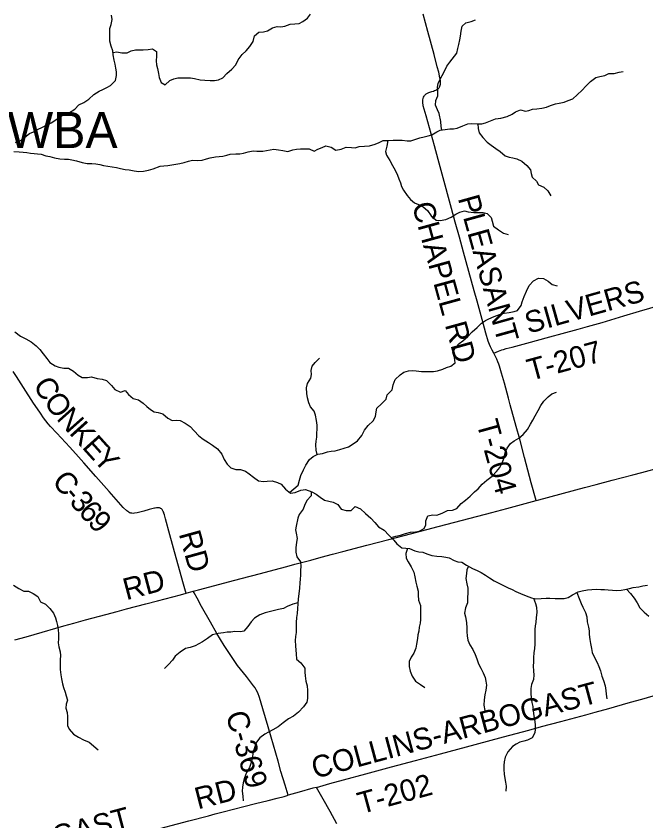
# Model space of a CAD drawing. Extents: x 1410790 to 1770854, y 566777 to 831614.
# Drawn here: x 1657289 to 1666001, y 720526 to 731649 of the extents above; entities that cross this region are included whole.
import ezdxf

# ---------------------------------------------------------------- set-up
doc = ezdxf.new("R2010")
doc.units = 0
for name, color, linetype in [('GM_X_Corporation_Text', 7, 'Continuous'), ('GM_X_County_Road', 7, 'Continuous'), ('GM_X_County_Road_Text', 7, 'Continuous'), ('GM_X_Minor_River', 7, 'Continuous'), ('GM_X_Township_Road', 7, 'Continuous'), ('GM_X_Township_Road_Text', 7, 'Continuous')]:
    doc.layers.add(name, color=color, linetype=linetype)

msp = doc.modelspace()

# ---------------------------------------------------------------- linework, layer by layer
at = {"layer": 'GM_X_County_Road'}
for points in [[(1659641, 723674), (1659634, 723700), (1659606, 723800), (1659503, 724163), (1659415, 724480), (1659357, 724702), (1659342, 724755), (1659335, 724777), (1659331, 724789), (1659325, 724803), (1659320, 724813), (1659315, 724820), (1659310, 724828), (1659304, 724834), (1659299, 724839), (1659293, 724842), (1659288, 724845), (1659282, 724848), (1659272, 724851), (1659266, 724852), (1659258, 724853), (1659250, 724853), (1659239, 724852), (1659231, 724851), (1659212, 724848), (1659204, 724846), (1659187, 724842), (1659166, 724837), (1659132, 724828), (1659057, 724807), (1658962, 724783), (1658929, 724777), (1658909, 724776), (1658891, 724778), (1658878, 724780), (1658868, 724782), (1658858, 724786), (1658847, 724791), (1658833, 724800), (1658819, 724811), (1658771, 724858), (1658673, 724968), (1658575, 725078), (1658391, 725287), (1658226, 725475), (1658153, 725558), (1658033, 725692), (1657853, 725883), (1657764, 725979), (1657734, 726014), (1657701, 726055), (1657670, 726097), (1657625, 726161), (1657584, 726220), (1657530, 726298), (1657391, 726518), (1657295, 726670), (1657247, 726736)], [(1664482, 724952), (1664521, 724962), (1665154, 725134), (1665312, 725175), (1665534, 725234), (1665677, 725271), (1665819, 725309), (1665946, 725343), (1666215, 725415), (1666374, 725456), (1666548, 725502), (1666755, 725554), (1667042, 725623), (1667296, 725686), (1667535, 725748), (1667725, 725797), (1667994, 725868), (1668209, 725924)], [(1659740, 723701), (1659814, 723721), (1660036, 723779), (1660227, 723829), (1660401, 723875), (1660670, 723946), (1660860, 723996), (1661034, 724043), (1661145, 724073), (1661367, 724131), (1661509, 724169), (1661668, 724211), (1661810, 724248), (1662143, 724336), (1662444, 724415), (1662746, 724493), (1663126, 724594), (1663570, 724712), (1663871, 724790), (1664077, 724845), (1664482, 724952)], [(1659641, 723674), (1659740, 723701)], [(1661054, 720881), (1661009, 721020), (1660953, 721209), (1660912, 721351), (1660817, 721681), (1660777, 721824), (1660741, 721950), (1660704, 722076), (1660657, 722233), (1660633, 722294), (1660611, 722337), (1660594, 722364), (1660575, 722392), (1660474, 722521), (1660352, 722676), (1660276, 722783), (1660168, 722948), (1660066, 723117), (1659976, 723274), (1659856, 723489), (1659792, 723604), (1659753, 723676), (1659740, 723701)], [(1657272, 723028), (1657429, 723069), (1657539, 723101), (1657649, 723135), (1657837, 723189), (1657948, 723220), (1658090, 723260), (1658247, 723303), (1658531, 723379), (1658689, 723422), (1658816, 723456), (1659086, 723525), (1659245, 723566), (1659561, 723652), (1659641, 723674)], [(1661444, 720989), (1661396, 720977), (1661204, 720923), (1661054, 720881)], [(1661728, 720484), (1661632, 720656), (1661537, 720828), (1661444, 720989)]]:
    msp.add_lwpolyline(points, dxfattribs=at)
at = {"layer": 'GM_X_Minor_River'}
for points in [[(1658101, 730362), (1658159, 730422), (1658224, 730454), (1658294, 730500), (1658364, 730564), (1658438, 730611), (1658490, 730635), (1658542, 730661), (1658596, 730689), (1658663, 730758), (1658677, 730828), (1658677, 730878), (1658670, 730928), (1658660, 730986), (1658648, 731041), (1658633, 731115), (1658629, 731167), (1658603, 731235), (1658584, 731301), (1658584, 731357), (1658586, 731427), (1658588, 731477), (1658603, 731531), (1658617, 731601), (1658611, 731663)], [(1658630, 731148), (1658681, 731154), (1658753, 731140), (1658825, 731140), (1658883, 731170), (1658941, 731185), (1659047, 731185), (1659115, 731188), (1659175, 731196), (1659230, 731160), (1659230, 731094), (1659228, 731030), (1659232, 730974), (1659247, 730924), (1659259, 730856), (1659269, 730802), (1659298, 730731), (1659352, 730699), (1659418, 730757), (1659470, 730783), (1659525, 730798), (1659586, 730796), (1659700, 730795), (1659758, 730787), (1659834, 730769), (1659900, 730765), (1659974, 730758), (1660034, 730760), (1660088, 730768), (1660148, 730797), (1660206, 730857), (1660273, 730917), (1660327, 730977), (1660359, 731047), (1660414, 731118), (1660470, 731168), (1660524, 731230), (1660568, 731300), (1660589, 731376), (1660645, 731428), (1660711, 731433), (1660769, 731445), (1660835, 731485), (1660899, 731504), (1660953, 731502), (1661007, 731510), (1661081, 731536), (1661147, 731541), (1661203, 731547), (1661255, 731573), (1661320, 731623), (1661360, 731678)], [(1663140, 730304), (1663120, 730355), (1663091, 730417), (1663097, 730485), (1663121, 730547), (1663122, 730619), (1663118, 730669), (1663126, 730719), (1663155, 730777), (1663183, 730829), (1663225, 730905), (1663247, 730957), (1663288, 731011), (1663384, 731135), (1663401, 731202), (1663413, 731258), (1663425, 731322), (1663435, 731374), (1663444, 731440), (1663460, 731508), (1663512, 731558), (1663582, 731574), (1663642, 731598)], [(1664152, 730292), (1664198, 730328), (1664266, 730354), (1664334, 730335), (1664384, 730343), (1664434, 730361), (1664492, 730369), (1664562, 730376), (1664626, 730392), (1664682, 730412), (1664750, 730436), (1664802, 730445), (1664872, 730461), (1664928, 730483), (1664992, 730506), (1665052, 730560), (1665121, 730626), (1665169, 730682), (1665235, 730747), (1665308, 730799), (1665364, 730813), (1665434, 730827), (1665490, 730854), (1665560, 730858), (1665632, 730876), (1665686, 730885)], [(1657283, 729900), (1657361, 729935), (1657411, 729977), (1657474, 730025), (1657528, 730048), (1657585, 730080), (1657655, 730112), (1657715, 730147), (1657772, 730175), (1657840, 730215), (1657908, 730264), (1658015, 730308), (1658101, 730362)], [(1663179, 730077), (1663171, 730122), (1663166, 730193), (1663140, 730304)], [(1663289, 730089), (1663339, 730092), (1663392, 730102), (1663470, 730131), (1663540, 730159), (1663594, 730167), (1663666, 730158), (1663733, 730158), (1663783, 730173), (1663851, 730203), (1663921, 730230), (1663996, 730240), (1664080, 730260), (1664152, 730292)], [(1663676, 730158), (1663680, 730094), (1663696, 730038), (1663745, 729973), (1663807, 729908), (1663860, 729864), (1663926, 729821), (1663986, 729777), (1664054, 729718), (1664110, 729700), (1664162, 729691), (1664218, 729675), (1664287, 729646), (1664353, 729586), (1664405, 729523), (1664416, 729473), (1664430, 729423), (1664488, 729368), (1664517, 729318), (1664587, 729283), (1664643, 729233), (1664686, 729167)], [(1657256, 729778), (1657332, 729771), (1657386, 729769), (1657438, 729763), (1657490, 729754), (1657634, 729741), (1657702, 729719), (1657754, 729710), (1657822, 729692), (1657896, 729675), (1657960, 729671), (1658012, 729670), (1658062, 729664), (1658124, 729649), (1658204, 729625), (1658270, 729610), (1658336, 729610), (1658390, 729607), (1658446, 729599), (1658498, 729584), (1658558, 729576), (1658618, 729566), (1658678, 729557), (1658734, 729543), (1658796, 729530), (1658854, 729526), (1658924, 729511), (1658986, 729503), (1659050, 729504), (1659119, 729518), (1659183, 729539), (1659283, 729575), (1659335, 729582), (1659389, 729586), (1659442, 729594), (1659498, 729603), (1659554, 729611), (1659616, 729626), (1659676, 729646), (1659727, 729656), (1659805, 729653), (1659863, 729659), (1659921, 729676), (1659975, 729690), (1660047, 729703), (1660097, 729707), (1660148, 729713), (1660202, 729726), (1660252, 729740), (1660328, 729745), (1660382, 729747), (1660436, 729753), (1660499, 729772), (1660567, 729786), (1660621, 729783), (1660701, 729781), (1660753, 729792), (1660803, 729802), (1660855, 729808), (1660921, 729803), (1660979, 729791), (1661049, 729776), (1661116, 729800), (1661168, 729812), (1661222, 729813), (1661272, 729817), (1661342, 729814), (1661410, 729782), (1661464, 729811), (1661523, 729833), (1661575, 729855), (1661647, 729840), (1661713, 729794), (1661787, 729811), (1661855, 729839), (1661931, 729832), (1661981, 729828), (1662036, 729845), (1662110, 729853), (1662178, 729854), (1662254, 729880), (1662312, 729903), (1662369, 729929), (1662437, 729931), (1662505, 729934), (1662629, 729933), (1662697, 729927), (1662749, 729926), (1662803, 729946), (1662872, 729967), (1662936, 729979), (1662990, 729995), (1663040, 730010), (1663107, 730048), (1663157, 730074), (1663225, 730083), (1663289, 730089)], [(1662433, 729930), (1662416, 729853), (1662398, 729778), (1662415, 729726), (1662459, 729654), (1662494, 729583), (1662532, 729521), (1662563, 729453), (1662585, 729402), (1662605, 729344), (1662622, 729292), (1662648, 729242), (1662697, 729171), (1662745, 729115), (1662801, 729070), (1662857, 729046), (1662920, 729013), (1662980, 728963), (1663030, 728890), (1663099, 728829), (1663153, 728823), (1663234, 728840), (1663306, 728872), (1663372, 728912), (1663425, 728939), (1663491, 728957), (1663543, 728944), (1663619, 728934), (1663697, 728937), (1663751, 728937), (1663807, 728922), (1663861, 728866), (1663874, 728814), (1663892, 728747), (1663960, 728693), (1664031, 728650), (1664097, 728632)], [(1661073, 725066), (1661132, 725116), (1661192, 725164), (1661211, 725234), (1661229, 725302), (1661264, 725376), (1661298, 725442), (1661347, 725519), (1661397, 725561), (1661464, 725593), (1661528, 725606), (1661598, 725628), (1661648, 725637), (1661701, 725641), (1661767, 725661), (1661825, 725676), (1661887, 725694), (1661938, 725726), (1662010, 725779), (1662071, 725851), (1662109, 725925), (1662158, 725992), (1662229, 726054), (1662261, 726116), (1662270, 726182), (1662278, 726232), (1662343, 726292), (1662407, 726355), (1662422, 726417), (1662492, 726485), (1662507, 726555), (1662531, 726625), (1662600, 726689), (1662654, 726730), (1662719, 726746), (1662771, 726750), (1662821, 726747), (1662899, 726739), (1662955, 726738), (1663007, 726736), (1663061, 726739), (1663119, 726747), (1663190, 726771), (1663244, 726792), (1663304, 726812), (1663362, 726859), (1663353, 726932), (1663332, 727000), (1663366, 727068), (1663417, 727122), (1663467, 727159), (1663536, 727221), (1663600, 727287), (1663669, 727346), (1663727, 727406), (1663780, 727444), (1663830, 727465), (1663900, 727497), (1663975, 727526), (1664041, 727542), (1664111, 727551), (1664177, 727567), (1664227, 727579), (1664276, 727650), (1664288, 727700), (1664319, 727772), (1664350, 727848), (1664386, 727926), (1664447, 727990), (1664517, 728025), (1664585, 728021), (1664651, 727988), (1664705, 727940), (1664775, 727923)], [(1657270, 727285), (1657352, 727226), (1657422, 727189), (1657496, 727145), (1657565, 727092), (1657619, 727042), (1657665, 726983), (1657714, 726917), (1657758, 726862), (1657830, 726814), (1657882, 726797), (1657950, 726785), (1658016, 726784), (1658084, 726744), (1658149, 726685), (1658205, 726653), (1658279, 726656), (1658331, 726662), (1658409, 726641), (1658479, 726633), (1658541, 726614), (1658609, 726543), (1658654, 726487), (1658732, 726450), (1658797, 726476), (1658842, 726419), (1658908, 726363), (1658980, 726344), (1659046, 726298), (1659097, 726255), (1659149, 726211), (1659201, 726178), (1659255, 726170), (1659317, 726151), (1659390, 726091), (1659448, 726058), (1659506, 726064), (1659559, 726060)], [(1661453, 725588), (1661442, 725649), (1661437, 725723), (1661441, 725775), (1661448, 725829), (1661450, 725885), (1661452, 725940), (1661455, 725996), (1661445, 726058), (1661432, 726132), (1661410, 726188), (1661363, 726251), (1661339, 726303), (1661322, 726373), (1661312, 726432), (1661307, 726510), (1661321, 726570), (1661366, 726644), (1661374, 726694), (1661373, 726750), (1661385, 726810), (1661424, 726862), (1661484, 726921)], [(1662476, 724443), (1662543, 724462), (1662607, 724476), (1662677, 724496), (1662745, 724515), (1662814, 724523), (1662864, 724530), (1662936, 724566), (1662955, 724618), (1662957, 724672), (1662984, 724742), (1663056, 724757), (1663110, 724751), (1663182, 724778), (1663255, 724816), (1663325, 724820), (1663385, 724845), (1663444, 724915), (1663506, 724960), (1663569, 725012), (1663629, 725074), (1663682, 725116), (1663738, 725179), (1663803, 725237), (1663875, 725290), (1663936, 725354), (1663980, 725412), (1664013, 725474), (1664039, 725544), (1664054, 725614), (1664082, 725678), (1664129, 725744), (1664179, 725777), (1664244, 725815), (1664302, 725865), (1664361, 725934), (1664406, 726008), (1664438, 726066), (1664471, 726126), (1664511, 726196), (1664548, 726268), (1664588, 726327), (1664649, 726387), (1664699, 726427), (1664763, 726452)], [(1659559, 726060), (1659630, 726025), (1659696, 725976), (1659754, 725918), (1659817, 725847), (1659877, 725803), (1659951, 725754), (1660005, 725720), (1660076, 725669), (1660136, 725596), (1660169, 725520), (1660209, 725458), (1660259, 725407), (1660330, 725381), (1660391, 725382), (1660462, 725358), (1660514, 725321), (1660574, 725279), (1660642, 725226), (1660712, 725215), (1660762, 725221), (1660832, 725227), (1660904, 725204), (1660956, 725180), (1661017, 725111), (1661085, 725056), (1661151, 725066), (1661228, 725099), (1661294, 725107), (1661378, 725072), (1661440, 725044), (1661493, 724999), (1661557, 724961), (1661615, 724946), (1661677, 724932), (1661739, 724901), (1661786, 724833), (1661856, 724816), (1661924, 724814), (1661979, 724871), (1662055, 724837), (1662124, 724774), (1662194, 724710), (1662250, 724651), (1662303, 724589), (1662381, 724546), (1662445, 724475), (1662512, 724407), (1662556, 724356), (1662624, 724302), (1662680, 724295), (1662732, 724289), (1662806, 724258), (1662858, 724246), (1662914, 724241), (1662972, 724219), (1663041, 724192), (1663111, 724184), (1663176, 724179), (1663232, 724173), (1663282, 724164), (1663347, 724126), (1663399, 724107), (1663453, 724103), (1663521, 724060), (1663601, 724016), (1663667, 723985), (1663723, 723959), (1663780, 723922), (1663836, 723884), (1663900, 723845), (1664020, 723784), (1664098, 723748), (1664149, 723725), (1664201, 723697), (1664267, 723670), (1664343, 723636), (1664417, 723609), (1664479, 723596), (1664553, 723600), (1664621, 723605), (1664671, 723605), (1664747, 723600), (1664803, 723598), (1664872, 723602), (1664928, 723613), (1664988, 723651), (1665063, 723694), (1665119, 723706), (1665195, 723719), (1665251, 723725), (1665317, 723727), (1665377, 723722), (1665429, 723722), (1665479, 723719), (1665537, 723715), (1665588, 723710), (1665660, 723716), (1665710, 723722), (1665772, 723739), (1665826, 723751)], [(1661372, 725075), (1661369, 725020), (1661313, 724954), (1661278, 724885), (1661262, 724833), (1661205, 724763), (1661187, 724711), (1661164, 724601), (1661155, 724551), (1661163, 724501), (1661178, 724428), (1661170, 724378), (1661159, 724302), (1661159, 724240), (1661174, 724176), (1661222, 724107), (1661229, 724043), (1661225, 723991), (1661223, 723921), (1661220, 723869), (1661216, 723815), (1661209, 723741), (1661201, 723665), (1661192, 723595), (1661185, 723524), (1661183, 723460), (1661176, 723394), (1661170, 723336), (1661163, 723270), (1661165, 723192), (1661162, 723128), (1661154, 723076), (1661151, 723018), (1661155, 722945), (1661158, 722887), (1661162, 722833), (1661167, 722759), (1661227, 722712), (1661283, 722636), (1661284, 722580), (1661286, 722530), (1661295, 722459), (1661315, 722393), (1661320, 722329), (1661318, 722279), (1661320, 722219), (1661313, 722169), (1661267, 722103), (1661196, 722029), (1661125, 721974), (1661055, 721938), (1660982, 721883), (1660912, 721825), (1660841, 721783), (1660781, 721754), (1660729, 721726), (1660660, 721676), (1660614, 721613), (1660587, 721537), (1660563, 721467), (1660560, 721401), (1660541, 721331), (1660517, 721263), (1660478, 721195), (1660448, 721121), (1660429, 721053), (1660421, 720991), (1660416, 720937), (1660426, 720868), (1660431, 720802)], [(1662705, 724292), (1662681, 724223), (1662687, 724159), (1662714, 724105), (1662752, 724036), (1662793, 723966), (1662807, 723899), (1662818, 723825), (1662834, 723769), (1662849, 723703), (1662849, 723645), (1662856, 723578), (1662882, 723502), (1662883, 723442), (1662881, 723368), (1662882, 723310), (1662878, 723260), (1662867, 723202), (1662859, 723149), (1662847, 723099), (1662842, 723049), (1662828, 722967), (1662817, 722915), (1662791, 722845), (1662756, 722791), (1662728, 722730), (1662727, 722661), (1662741, 722595), (1662770, 722525), (1662812, 722458), (1662881, 722410), (1662945, 722371)], [(1663549, 724045), (1663525, 723996), (1663518, 723946), (1663512, 723876), (1663525, 723804), (1663539, 723744), (1663540, 723678), (1663534, 723609), (1663535, 723541), (1663505, 723471), (1663490, 723397), (1663504, 723347), (1663521, 723269), (1663524, 723191), (1663524, 723141), (1663528, 723086), (1663539, 723026), (1663567, 722958), (1663608, 722893), (1663640, 722825), (1663663, 722765), (1663685, 722698), (1663718, 722636), (1663752, 722572), (1663776, 722509), (1663787, 722457), (1663797, 722403), (1663788, 722331), (1663772, 722269), (1663763, 722197), (1663761, 722125), (1663772, 722054)], [(1657255, 723786), (1657325, 723737), (1657395, 723700), (1657459, 723700), (1657523, 723671), (1657589, 723627), (1657628, 723556), (1657698, 723522), (1657758, 723461), (1657807, 723395), (1657833, 723334), (1657850, 723284), (1657860, 723226), (1657870, 723166), (1657877, 723110), (1657875, 723042), (1657872, 722987), (1657878, 722933), (1657899, 722863), (1657903, 722813), (1657900, 722751), (1657900, 722691), (1657901, 722620), (1657907, 722546), (1657918, 722488), (1657930, 722420), (1657944, 722370), (1657967, 722305), (1657983, 722253), (1657998, 722193), (1657980, 722141), (1657979, 722083), (1657997, 722023), (1657999, 721968), (1657998, 721918), (1658002, 721846), (1658023, 721796), (1658085, 721723), (1658153, 721683), (1658222, 721646), (1658298, 721616), (1658424, 721506)], [(1665735, 723729), (1665786, 723671), (1665841, 723604), (1665879, 723542), (1665916, 723472), (1665976, 723411), (1666041, 723354)], [(1665826, 723751), (1665902, 723762), (1665959, 723774), (1666021, 723785)], [(1664447, 723603), (1664474, 723532), (1664486, 723482), (1664494, 723404), (1664485, 723336), (1664478, 723270), (1664470, 723220), (1664466, 723170), (1664467, 723108), (1664466, 722971), (1664458, 722903), (1664451, 722853), (1664447, 722781), (1664444, 722721), (1664442, 722669), (1664447, 722597), (1664453, 722546), (1664444, 722478), (1664420, 722412), (1664409, 722354), (1664411, 722288), (1664416, 722228), (1664424, 722164), (1664435, 722106), (1664443, 722049), (1664450, 721979), (1664460, 721929), (1664470, 721859), (1664469, 721793), (1664463, 721743), (1664430, 721673), (1664362, 721643), (1664311, 721628), (1664255, 721612), (1664205, 721588), (1664155, 721555), (1664092, 721479), (1664053, 721407), (1664039, 721341), (1664038, 721291), (1664036, 721241), (1664042, 721169), (1664061, 721060), (1664066, 721004), (1664062, 720936)], [(1665045, 723684), (1665078, 723600), (1665107, 723532), (1665131, 723481), (1665167, 723405), (1665184, 723347), (1665190, 723277), (1665209, 723204), (1665215, 723154), (1665216, 723104), (1665226, 723032), (1665235, 722980), (1665247, 722907), (1665258, 722853), (1665290, 722785), (1665327, 722714), (1665349, 722662), (1665373, 722598), (1665390, 722527), (1665416, 722465), (1665437, 722395), (1665445, 722329), (1665452, 722278), (1665460, 722212)], [(1661187, 723539), (1661119, 723521), (1661039, 723487), (1660987, 723462), (1660920, 723448), (1660862, 723433), (1660792, 723417), (1660736, 723403), (1660659, 723376), (1660587, 723330), (1660543, 723279), (1660494, 723215), (1660441, 723149), (1660391, 723141), (1660313, 723142), (1660261, 723134), (1660209, 723133), (1660159, 723125), (1660085, 723114), (1660008, 723096), (1659936, 723049), (1659869, 723003), (1659819, 722973), (1659767, 722944), (1659696, 722922), (1659632, 722909), (1659560, 722859), (1659491, 722801), (1659453, 722749), (1659396, 722686), (1659344, 722630)]]:
    msp.add_lwpolyline(points, dxfattribs=at)
at = {"layer": 'GM_X_Township_Road'}
for points in [[(1663897, 726991), (1663875, 727034), (1663852, 727079), (1663837, 727112), (1663821, 727156), (1663787, 727266), (1663734, 727455), (1663666, 727708), (1663627, 727851), (1663551, 728119), (1663477, 728387), (1663421, 728593), (1663365, 728799), (1663314, 728989), (1663183, 729463), (1663126, 729668), (1663076, 729858), (1662961, 730269), (1662922, 730411), (1662918, 730426), (1662916, 730438), (1662914, 730450), (1662914, 730461), (1662914, 730470), (1662914, 730481), (1662916, 730494), (1662920, 730511), (1662926, 730527), (1662934, 730542), (1662939, 730550), (1662943, 730556), (1662949, 730563), (1662955, 730569), (1662962, 730574), (1662969, 730579), (1662981, 730586), (1662990, 730590), (1662998, 730593), (1663024, 730602), (1663040, 730607), (1663061, 730613), (1663077, 730619), (1663094, 730626), (1663109, 730633), (1663122, 730642), (1663130, 730649), (1663136, 730655), (1663142, 730663), (1663146, 730669), (1663151, 730682), (1663155, 730694), (1663158, 730707), (1663160, 730723), (1663160, 730738), (1663159, 730755), (1663156, 730779), (1663152, 730797), (1663146, 730821), (1663140, 730853), (1663135, 730874), (1663116, 730946), (1663070, 731120), (1662985, 731437), (1662922, 731675)], [(1663897, 726991), (1663929, 727005), (1663961, 727018), (1663984, 727026), (1664007, 727035), (1664032, 727043), (1664067, 727053), (1664149, 727075), (1664355, 727130), (1664671, 727216), (1664845, 727264), (1665065, 727324), (1665191, 727359), (1665397, 727416), (1665695, 727506), (1665914, 727572), (1666197, 727656)], [(1664482, 724952), (1664415, 725199), (1664323, 725548), (1664255, 725801), (1664207, 725975), (1664125, 726275), (1664099, 726370), (1664043, 726576), (1664005, 726714), (1663986, 726780), (1663977, 726809), (1663967, 726837), (1663952, 726873), (1663937, 726908), (1663912, 726962), (1663897, 726991)], [(1661444, 720989), (1661627, 721043), (1661817, 721093), (1662127, 721177), (1662279, 721218), (1662482, 721272), (1662814, 721362), (1663162, 721455), (1663639, 721580), (1664031, 721686), (1664382, 721779), (1664558, 721829), (1664826, 721900), (1665168, 721993), (1665299, 722030), (1665488, 722081), (1665755, 722157), (1665976, 722219), (1666150, 722267)], [(1657286, 719888), (1657557, 719958), (1657668, 719985), (1657826, 720027), (1657922, 720052), (1658113, 720101), (1658287, 720147), (1658524, 720212), (1658792, 720289), (1658956, 720334), (1659034, 720355), (1659522, 720484), (1659680, 720527), (1659949, 720598), (1660045, 720623), (1660155, 720653), (1660298, 720690), (1660441, 720725), (1660601, 720765), (1660776, 720808), (1660901, 720840), (1660998, 720865), (1661054, 720881)]]:
    msp.add_lwpolyline(points, dxfattribs=at)

# ---------------------------------------------------------------- texts
at = {"layer": 'GM_X_Corporation_Text'}
msp.add_text('CATAWBA', height=500, rotation=0, dxfattribs=at).set_placement((1655388, 729824))
at = {"layer": 'GM_X_County_Road_Text'}
for s, rotation, p in [('C', 301.3199, (1657516, 726552)), ('O', 306.3424, (1657660, 726318)), ('N', 311.6364, (1657836, 726081)), ('K', 312.0691, (1658013, 725882)), ('E', 312.0741, (1658190, 725686)), ('Y', 312.2442, (1658341, 725519)), ('C', 310.9285, (1657773, 725210)), ('-', 310.9402, (1657934, 725023)), ('3', 311.049, (1658015, 724930)), ('6', 311.4494, (1658138, 724789)), ('9', 312.8684, (1658266, 724644)), ('RD', 285.4724, (1659538, 724496)), ('RD', 14.8669, (1658814, 723575)), ('C-369', 286.0567, (1660186, 722000))]:
    msp.add_text(s, height=300, rotation=rotation, dxfattribs=at).set_placement(p)
at = {"layer": 'GM_X_Township_Road_Text'}
for s, rotation, p in [('PLEASANT', 285.5242, (1663398, 729132)), ('CHAPEL RD', 285.3853, (1662763, 729040)), ('SILVERS', 15.7845, (1664375, 727258)), ('T-207', 15.2606, (1664405, 726606)), ('T-204', 285.3296, (1663656, 726027)), ('COLLINS-ARBOGAST', 15.0736, (1661422, 721107)), ('T-202', 15.3293, (1662061, 720618)), ('RD', 14.3925, (1659804, 720684)), ('COLLINS-ARBOGAST', 14.8694, (1654947, 719387))]:
    msp.add_text(s, height=300, rotation=rotation, dxfattribs=at).set_placement(p)

doc.saveas('drawing.dxf')
